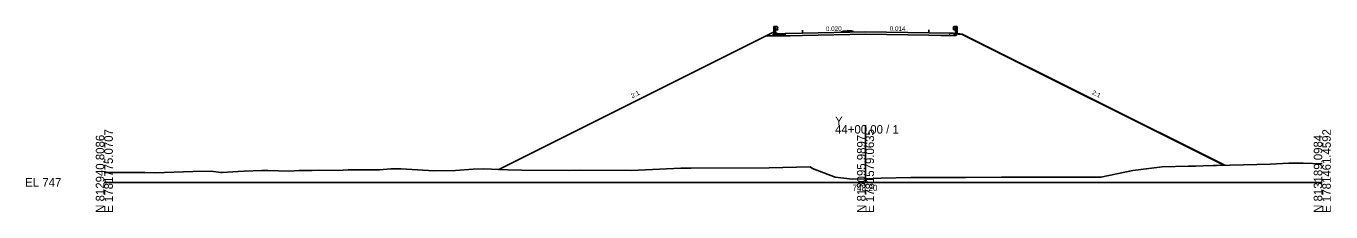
# Model space of a CAD drawing. Extents: x -12583 to 5303, y -44 to 25667.
# Drawn here: x 2874.3 to 3302.8, y 4490.3 to 4551.3 of the extents above; entities that cross this region are included whole.
import ezdxf

# ---------------------------------------------------------------- set-up
doc = ezdxf.new("R2010")
doc.units = 0
for name, color, linetype in [('Exist Cross Section Cell', 7, 'Continuous'), ('Exist XS Center Line Elevation Label', 7, 'Continuous'), ('Exist XS Ground Line', 7, 'Continuous'), ('Prop Conc 5in Monolithic Surface Mount Island', 7, 'Continuous'), ('Prop XS Dump Level', 7, 'Continuous'), ('Prop XS Earthwork Shape', 7, 'Continuous'), ('Prop XS EOT Tick Mark', 7, 'Continuous'), ('Prop XS Finish Grade', 7, 'Continuous'), ('Prop XS Finish Grade CurbGutter', 7, 'Continuous'), ('Prop XS Finish Grade Earthwork', 7, 'Continuous'), ('Prop XS Finish Grade Paved Shoulder', 7, 'Continuous'), ('Prop XS Finish Grade Pavement', 7, 'Continuous'), ('Prop XS Guardrail', 7, 'Continuous'), ('Prop XS Pvmt Edge Slope', 7, 'Continuous'), ('Prop XS SE Text', 7, 'Continuous'), ('Prop XS Side Slope Text', 7, 'Continuous'), ('Prop XS Subgrade CurbGutter', 7, 'Continuous'), ('Prop XS Subgrade Earthwork', 7, 'Continuous')]:
    doc.layers.add(name, color=color, linetype=linetype)

msp = doc.modelspace()

# ---------------------------------------------------------------- linework, layer by layer
at = {"layer": 'Exist Cross Section Cell'}
for p, q in [((3150, 4500), (3150, 4518.81)), ((2900, 4500), (3150, 4500)), ((3150, 4500), (3300, 4500))]:
    msp.add_line(p, q, dxfattribs=at)
at = {"layer": 'Exist XS Ground Line'}
for p, q in [((2945.88, 4503.69), (2951.77, 4503.88)), ((2951.77, 4503.88), (2952.73, 4503.89)), ((2952.73, 4503.89), (2953.66, 4503.89)), ((2953.66, 4503.89), (2960.66, 4503.71)), ((2964, 4503.85), (2968.27, 4503.9)), ((2968.27, 4503.9), (2970.29, 4503.97)), ((2970.29, 4503.97), (2976.77, 4503.9)), ((2976.77, 4503.9), (2980.08, 4504.1)), ((2980.08, 4504.1), (2990.38, 4504.08)), ((2990.38, 4504.08), (2994.12, 4504.43)), ((2994.12, 4504.43), (2997.49, 4504.44)), ((2997.49, 4504.44), (3008.26, 4503.75)), ((3008.26, 4503.75), (3015.29, 4503.95)), ((3015.29, 4503.95), (3021.19, 4504.33)), ((3021.19, 4504.33), (3024.58, 4504.4)), ((3024.58, 4504.4), (3032.5, 4504.07)), ((3032.5, 4504.07), (3037.12, 4503.98)), ((3037.12, 4503.98), (3052.38, 4503.88)), ((3052.38, 4503.88), (3056.55, 4504.03)), ((3056.55, 4504.03), (3072.98, 4503.92)), ((3072.98, 4503.92), (3089.33, 4504.65)), ((3089.33, 4504.65), (3089.7, 4504.65)), ((3089.7, 4504.65), (3092.78, 4504.69)), ((3092.78, 4504.69), (3118.34, 4504.78)), ((3118.34, 4504.78), (3131.79, 4505.06)), ((3131.79, 4505.06), (3132.62, 4504.53)), ((3132.62, 4504.53), (3140.04, 4501.74)), ((3237.74, 4503.85), (3247.47, 4505.09)), ((3247.47, 4505.09), (3256.07, 4505.34)), ((3256.07, 4505.34), (3258.34, 4505.3)), ((3258.34, 4505.3), (3260.87, 4505.43)), ((3260.87, 4505.43), (3282.94, 4505.98)), ((3282.94, 4505.98), (3288.99, 4506.27)), ((3288.99, 4506.27), (3293.76, 4506.26)), ((3293.76, 4506.26), (3300, 4506.08)), ((2900, 4503.2), (2913.27, 4503.19)), ((2913.27, 4503.19), (2916.66, 4503.17)), ((2916.66, 4503.17), (2929.08, 4503.59)), ((2929.08, 4503.59), (2935.11, 4503.65)), ((2935.11, 4503.65), (2938.28, 4503.23)), ((2938.28, 4503.23), (2938.69, 4503.2)), ((2938.69, 4503.2), (2943.92, 4503.6)), ((2943.92, 4503.6), (2945.88, 4503.69)), ((2960.66, 4503.71), (2964, 4503.85)), ((3140.04, 4501.74), (3145.7, 4501.08)), ((3145.7, 4501.08), (3150, 4501.2)), ((3150, 4501.2), (3155.15, 4501.35)), ((3155.15, 4501.35), (3164.93, 4501.57)), ((3164.93, 4501.57), (3166.72, 4501.59)), ((3166.72, 4501.59), (3182.85, 4501.61)), ((3182.85, 4501.61), (3194.65, 4501.71)), ((3194.65, 4501.71), (3221.94, 4501.68)), ((3221.94, 4501.68), (3224.17, 4501.69)), ((3224.17, 4501.69), (3227.33, 4501.67)), ((3227.33, 4501.67), (3237.74, 4503.85))]:
    msp.add_line(p, q, dxfattribs=at)
at = {"layer": 'Prop Conc 5in Monolithic Surface Mount Island'}
for p, q in [((3142, 4549.41), (3142.74, 4549.68)), ((3142, 4549.25), (3142, 4549.41)), ((3142.74, 4549.68), (3143.99, 4549.73)), ((3145.24, 4549.73), (3143.99, 4549.73)), ((3146, 4549.49), (3145.24, 4549.73)), ((3146, 4549.33), (3146, 4549.49))]:
    msp.add_line(p, q, dxfattribs=at)
at = {"layer": 'Prop XS Dump Level'}
for p, q in [((3129.25, 4548.99), (3150, 4549.41)), ((3150, 4549.41), (3170.75, 4549.11))]:
    msp.add_line(p, q, dxfattribs=at)
at = {"layer": 'Prop XS Earthwork Shape'}
msp.add_lwpolyline([(3174.75, 4548.24), (3177.28, 4548.19), (3177.96, 4548.88), (3181.75, 4548.57), (3267.7, 4505.6), (3260.87, 4505.43), (3258.34, 4505.3), (3256.07, 4505.34), (3247.47, 4505.09), (3237.74, 4503.85), (3227.33, 4501.67), (3224.17, 4501.69), (3221.94, 4501.68), (3194.65, 4501.71), (3182.85, 4501.61), (3166.72, 4501.59), (3164.93, 4501.57), (3155.15, 4501.35), (3150, 4501.2), (3145.7, 4501.08), (3140.04, 4501.74), (3132.62, 4504.53), (3131.79, 4505.06), (3118.34, 4504.78), (3092.78, 4504.69), (3089.7, 4504.65), (3089.33, 4504.65), (3072.98, 4503.92), (3056.55, 4504.03), (3052.38, 4503.88), (3037.12, 4503.98), (3032.5, 4504.07), (3029.54, 4504.19), (3117.32, 4548.08), (3119.19, 4548.08), (3123.58, 4548.08), (3125.25, 4548.12), (3129.25, 4548.2), (3150, 4548.62), (3170.75, 4548.32)], close=True, dxfattribs=at)
at = {"layer": 'Prop XS EOT Tick Mark'}
for p, q in [((3129.25, 4548.99), (3129.25, 4549.99)), ((3170.75, 4549.11), (3170.75, 4550.11))]:
    msp.add_line(p, q, dxfattribs=at)
at = {"layer": 'Prop XS Finish Grade'}
for p, q in [((3117.32, 4548.08), (3119.98, 4549.42)), ((3120.56, 4549.13), (3119.98, 4549.42)), ((3178.75, 4548.95), (3180.25, 4548.83))]:
    msp.add_line(p, q, dxfattribs=at)
at = {"layer": 'Prop XS Finish Grade CurbGutter'}
for p, q in [((3121.25, 4548.79), (3120.56, 4549.13)), ((3123.58, 4548.88), (3121.25, 4548.79))]:
    msp.add_line(p, q, dxfattribs=at)
at = {"layer": 'Prop XS Finish Grade Earthwork'}
for p, q in [((3117.32, 4548.08), (3029.54, 4504.19)), ((3180.25, 4548.83), (3181.75, 4548.71)), ((3181.75, 4548.71), (3267.96, 4505.6))]:
    msp.add_line(p, q, dxfattribs=at)
at = {"layer": 'Prop XS Finish Grade Paved Shoulder'}
for p, q in [((3129.25, 4548.99), (3123.58, 4548.88)), ((3170.75, 4549.11), (3178.75, 4548.95))]:
    msp.add_line(p, q, dxfattribs=at)
at = {"layer": 'Prop XS Finish Grade Pavement'}
for p, q in [((3129.25, 4548.99), (3150, 4549.41)), ((3150, 4549.41), (3170.75, 4549.11)), ((3150, 4549.41), (3170.75, 4549.11))]:
    msp.add_line(p, q, dxfattribs=at)
at = {"layer": 'Prop XS Guardrail'}
for p, q in [((3119.93, 4551.18), (3120.43, 4551.18)), ((3119.93, 4548.68), (3119.93, 4551.18)), ((3120.43, 4551.18), (3120.93, 4551.18)), ((3120.43, 4551.18), (3120.43, 4548.68)), ((3120.93, 4551.18), (3121.22, 4550.98)), ((3179.07, 4551.21), (3178.78, 4551.01)), ((3179.57, 4551.21), (3179.07, 4551.21)), ((3180.07, 4551.21), (3179.57, 4551.21)), ((3179.57, 4551.21), (3179.57, 4548.71)), ((3180.07, 4548.71), (3180.07, 4551.21)), ((3120.93, 4550.05), (3120.43, 4550.05)), ((3121.22, 4550.86), (3120.93, 4550.66)), ((3120.93, 4550.66), (3120.93, 4550.57)), ((3120.93, 4550.57), (3121.22, 4550.37)), ((3121.22, 4550.25), (3120.93, 4550.05)), ((3121.22, 4550.98), (3121.25, 4550.92)), ((3121.25, 4550.92), (3121.22, 4550.86)), ((3121.22, 4550.37), (3121.25, 4550.31)), ((3121.25, 4550.31), (3121.22, 4550.25)), ((3178.78, 4551.01), (3178.75, 4550.95)), ((3178.75, 4550.95), (3178.78, 4550.89)), ((3178.78, 4550.39), (3178.75, 4550.33)), ((3178.75, 4550.33), (3178.78, 4550.27)), ((3178.78, 4550.89), (3179.07, 4550.69)), ((3179.07, 4550.59), (3178.78, 4550.39)), ((3178.78, 4550.27), (3179.07, 4550.07)), ((3179.07, 4550.69), (3179.07, 4550.59)), ((3179.07, 4550.07), (3179.57, 4550.07))]:
    msp.add_line(p, q, dxfattribs=at)
at = {"layer": 'Prop XS Pvmt Edge Slope'}
for p, q in [((3119.56, 4548.46), (3119.19, 4548.08)), ((3120.56, 4548.46), (3119.56, 4548.46)), ((3178.75, 4548.95), (3179.56, 4548.14))]:
    msp.add_line(p, q, dxfattribs=at)
at = {"layer": 'Prop XS Subgrade CurbGutter'}
for p, q in [((3120.56, 4548.46), (3120.56, 4549.13)), ((3123.58, 4548.46), (3120.56, 4548.46)), ((3123.58, 4548.88), (3123.58, 4548.46))]:
    msp.add_line(p, q, dxfattribs=at)
at = {"layer": 'Prop XS Subgrade Earthwork'}
for p, q in [((3119.19, 4548.08), (3117.32, 4548.08)), ((3123.58, 4548.08), (3119.19, 4548.08)), ((3125.25, 4548.12), (3123.58, 4548.08)), ((3129.25, 4548.2), (3125.25, 4548.12)), ((3150, 4548.62), (3129.25, 4548.2)), ((3170.75, 4548.32), (3150, 4548.62)), ((3170.75, 4548.32), (3174.75, 4548.24)), ((3174.75, 4548.24), (3179.56, 4548.14)), ((3179.56, 4548.14), (3180.25, 4548.83))]:
    msp.add_line(p, q, dxfattribs=at)

# ---------------------------------------------------------------- texts
at = {"layer": 'Exist Cross Section Cell'}
for s, p in [('Y', (3140, 4518.81)), ('44+00.00 / 1', (3140, 4516.01)), ('EL 747', (2874, 4498.6))]:
    msp.add_text(s, height=2.8, dxfattribs=at).set_placement(p)
for s, p in [('E 1781775.0707', (2902.8, 4490)), ('E 1781579.0635', (3152.8, 4490)), ('E 1781461.4592', (3302.8, 4490)), ('N 812940.8086', (2900, 4490)), ('N 813095.9897', (3150, 4490)), ('N 813189.0984', (3300, 4490))]:
    msp.add_text(s, height=2.8, rotation=90, dxfattribs=at).set_placement(p)
at = {"layer": 'Exist XS Center Line Elevation Label'}
msp.add_text('748.20', height=2, dxfattribs=at).set_placement((3145.71, 4497.2))
at = {"layer": 'Prop XS Dump Level'}
msp.add_text('Case2', height=0.04, dxfattribs=at).set_placement((3178.75, 4548.77))
at = {"layer": 'Prop XS SE Text'}
for s, rotation, p in [('0.020', 1.1458, (3137, 4549.65)), ('0.014', 359.1801, (3157.94, 4549.79)), ('0.014', 359.1801, (3157.94, 4549.79))]:
    msp.add_text(s, height=1.5, rotation=rotation, dxfattribs=at).set_placement(p)
at = {"layer": 'Prop XS Side Slope Text'}
for rotation, p in [(26.5651, (3073.41, 4527.61)), (333.4349, (3224.22, 4529.02))]:
    msp.add_text('2:1', height=1.5, rotation=rotation, dxfattribs=at).set_placement(p)

doc.saveas('drawing.dxf')
